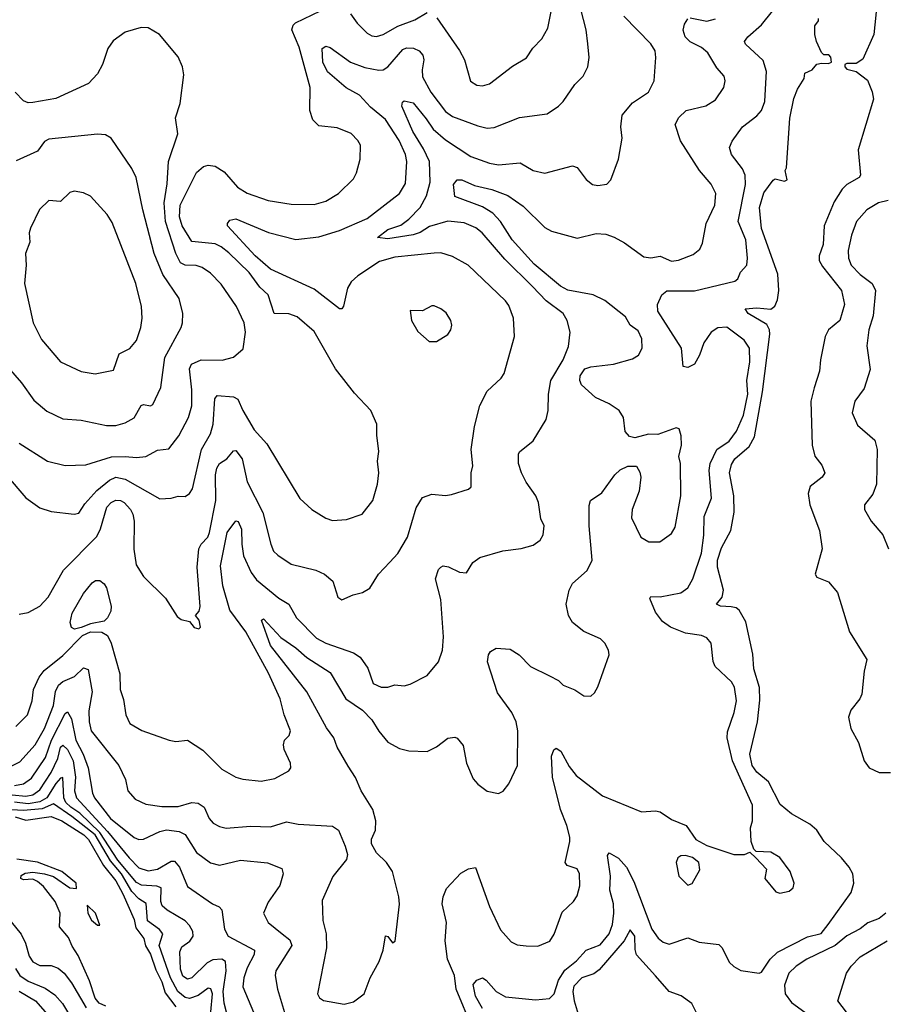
# Model space of a CAD drawing. Extents: x 1995161 to 2088924, y 769148 to 906007.
# Tile 319 of 335: x 2039108 to 2042858, y 883700 to 887969. Entities that reach past the tile are written whole.
import ezdxf

# ---------------------------------------------------------------- set-up
doc = ezdxf.new("R2010")
doc.units = 0

msp = doc.modelspace()

# ---------------------------------------------------------------- linework, layer by layer
at = {"layer": '0CON20XD'}
for points in [[(2040917.2, 887977.2), (2041016, 887836), (2041036.9, 887795), (2041063.2, 887703.2), (2041090, 887685), (2041115, 887682.9), (2041145, 887690.8), (2041245, 887768.6), (2041305.4, 887804.6), (2041334, 887846), (2041373, 887887), (2041397.8, 887932.2), (2041430.9, 888095)], [(2042826.9, 888045), (2042812.2, 887905), (2042765, 887798.8), (2042735, 887778.8), (2042695, 887780), (2042686.7, 887775), (2042686.2, 887765), (2042695, 887754.3), (2042735, 887744.2), (2042785, 887707.5), (2042805, 887656.7), (2042810.5, 887625), (2042743.9, 887405), (2042754.3, 887295), (2042748, 887285), (2042695.4, 887254.6), (2042674.4, 887235), (2042640.5, 887179.5), (2042596.7, 887075), (2042592.4, 886995), (2042575.3, 886945), (2042575.3, 886925), (2042589, 886899), (2042672.5, 886795), (2042685.4, 886735), (2042664.5, 886665), (2042615.9, 886625), (2042601.4, 886595), (2042581.1, 886495), (2042577.1, 886445), (2042553.1, 886373.1), (2042539.4, 886315), (2042544.1, 886125), (2042556, 886076), (2042587, 886037), (2042599.4, 886005), (2042588, 885985), (2042535.7, 885945), (2042527.1, 885915), (2042534.6, 885865), (2042576.4, 885755), (2042588.6, 885675), (2042558.1, 885565), (2042565, 885552.5), (2042615, 885531.1), (2042654.4, 885485), (2042707.3, 885315), (2042781.4, 885195), (2042770, 885145), (2042759.6, 885045), (2042750.9, 885025), (2042712.2, 884975), (2042701.8, 884945), (2042711.8, 884895), (2042745.5, 884835), (2042770.4, 884755), (2042791.9, 884725), (2042835, 884705.4), (2042885, 884704.6)], [(2039050, 885995), (2039135, 885895.6), (2039195, 885853.3), (2039245, 885836.5), (2039344.6, 885824.6), (2039365, 885829.1), (2039390.8, 885869.3), (2039442.2, 885927.8), (2039496.9, 885973.1), (2039525, 885985.2), (2039565, 885976.5), (2039715, 885892.2), (2039765, 885894.4), (2039795, 885903.6), (2039825, 885901.9), (2039844.2, 885915), (2039857.3, 885935), (2039896.3, 886105), (2039935, 886173.1), (2039947.7, 886215), (2039954.7, 886325.3), (2039965, 886340), (2040035, 886333.6), (2040054, 886324), (2040075.4, 886275), (2040125, 886191.4), (2040180.2, 886130.2), (2040323.1, 885893.1), (2040375, 885845.7), (2040435, 885807.5), (2040465, 885797.5), (2040525, 885802), (2040592.5, 885825), (2040639.2, 885885), (2040659.5, 885955), (2040665.6, 886005), (2040660, 886055), (2040666.2, 886096.2), (2040657.3, 886167.3), (2040657.3, 886215), (2040631.3, 886275), (2040560.4, 886350.4), (2040478.2, 886455), (2040385, 886616.9), (2040311.3, 886681.3), (2040275, 886693.3), (2040211.4, 886695), (2040186, 886776), (2040149.7, 886809.7), (2040102.9, 886872.9), (2040015, 886958.2), (2039982.1, 886985), (2039955, 886997.8), (2039855, 887007.3), (2039811.9, 887075), (2039800.3, 887115), (2039804.6, 887165.4), (2039875, 887306.7), (2039905, 887332.9), (2039925, 887338), (2039955, 887334), (2039995, 887309.2), (2040053, 887243), (2040095, 887217.5), (2040185, 887185.5), (2040285, 887168.9), (2040385, 887167.8), (2040435, 887182.5), (2040490.8, 887215), (2040555, 887280), (2040568.6, 887305), (2040584.2, 887365), (2040585.5, 887425.5), (2040575, 887446.2), (2040545, 887476.2), (2040485, 887500), (2040405, 887509.2), (2040379.2, 887535), (2040365.6, 887575), (2040368.2, 887675), (2040319.9, 887849.9), (2040287.9, 887925), (2040293.5, 887945), (2040304.2, 887955.8), (2040412.1, 888007.9)], [(2039105, 885391.2), (2039145, 885399.2), (2039195, 885425.7), (2039231.4, 885465), (2039298.3, 885581.7), (2039442.2, 885727.8), (2039458.6, 885761.4), (2039486.5, 885855), (2039505, 885876.4), (2039525, 885885.3), (2039545, 885884.6), (2039560.5, 885875), (2039588.5, 885845), (2039598.4, 885825), (2039604.7, 885795), (2039603.6, 885673.6), (2039613.8, 885605), (2039644.7, 885554.7), (2039740.5, 885460.5), (2039790.7, 885380.7), (2039808.3, 885368.3), (2039845, 885360), (2039865, 885333.3), (2039885, 885327.5), (2039892.5, 885335), (2039886.7, 885365), (2039870, 885385), (2039885.9, 885404.1), (2039890.8, 885425), (2039877.2, 885595), (2039885.4, 885675), (2039895.4, 885695), (2039923.2, 885725), (2039931.4, 885745), (2039958, 885885), (2039957, 885995), (2039962.3, 886025), (2039975, 886044.6), (2040006.4, 886065), (2040035, 886099.2), (2040045, 886101.4), (2040072.4, 886065), (2040093.8, 885965), (2040162.9, 885832.9), (2040196.7, 885695), (2040208.6, 885665), (2040227, 885647), (2040285, 885608.9), (2040392.4, 885582.4), (2040430, 885565), (2040466, 885535), (2040487.5, 885465), (2040505, 885453.3), (2040554.3, 885475.7), (2040595, 885485.8), (2040626.4, 885503.6), (2040664.6, 885565.4), (2040712.6, 885617.4), (2040747.5, 885655), (2040789.5, 885725), (2040828, 885852), (2040855, 885898), (2040895, 885911.4), (2040955, 885905.7), (2040980.3, 885909.7), (2041055, 885933.3), (2041065.9, 885944.1), (2041066.2, 886005), (2041072.5, 886035), (2041066.4, 886105), (2041080, 886205), (2041103.3, 886296.7), (2041135, 886359.2), (2041195.8, 886415), (2041209.2, 886435), (2041254.3, 886595), (2041249.1, 886675), (2041229.5, 886729.5), (2041215, 886750.6), (2041053.1, 886905), (2040985, 886942.1), (2040935, 886957.9), (2040905, 886956.8), (2040735, 886939.5), (2040668.8, 886921.2), (2040575, 886859.1), (2040545, 886832.2), (2040529.6, 886805), (2040512.2, 886727.8), (2040505, 886716.2), (2040495, 886715.8), (2040385, 886800.4), (2040195, 886888.1), (2040129.8, 886945), (2040008.6, 887075), (2040008.6, 887085), (2040019.8, 887100.2), (2040045, 887106.2), (2040186.4, 887046.4), (2040305, 887016.8), (2040405, 887027.2), (2040495, 887055.3), (2040615, 887108), (2040755.6, 887215), (2040781.4, 887258.6), (2040787.1, 887355), (2040780.7, 887385), (2040753.2, 887445), (2040695, 887536.5), (2040630, 887590), (2040582, 887642), (2040523.9, 887673.9), (2040442.8, 887742.8), (2040422.6, 887785), (2040419.2, 887845), (2040435, 887854.2), (2040455, 887849.4), (2040543.1, 887785), (2040605, 887762.2), (2040665, 887750.4), (2040685, 887752.7), (2040705, 887764.5), (2040769.6, 887840.4), (2040785, 887846.9), (2040815.3, 887845.3), (2040840.8, 887835), (2040856.1, 887816.1), (2040860, 887795), (2040852.7, 887752.7), (2040855, 887721.9), (2040891.1, 887655), (2040955, 887571.8), (2040985, 887550.3), (2041095, 887508.9), (2041135, 887499.6), (2041165, 887501.8), (2041275, 887544.6), (2041395, 887561.4), (2041444, 887595), (2041464.3, 887615), (2041515, 887688.8), (2041552, 887725), (2041571.4, 887765), (2041577.1, 887805), (2041572.2, 887865), (2041564.6, 887925), (2041541.2, 888015)], [(2040542.5, 887995), (2040571.8, 887955), (2040615, 887911.5), (2040635, 887898.8), (2040655, 887896.2), (2040685, 887904.6), (2040748.1, 887941.9), (2040821.2, 887968.8), (2040875, 888001.1)], [(2041071.8, 883595), (2041000.9, 883765), (2040993.1, 883825), (2040962.9, 883895), (2040953, 883975), (2040959.4, 884055), (2040940.4, 884135), (2040944, 884166), (2040958.6, 884201.4), (2041021.7, 884268.2), (2041055, 884287.5), (2041085, 884293.3), (2041145, 884124), (2041192.7, 884022.7), (2041240, 883970), (2041265, 883958), (2041305, 883952.9), (2041355, 883952.2), (2041406.6, 883973.4), (2041426, 884004), (2041460.7, 884099.3), (2041510, 884145), (2041525, 884170), (2041536.9, 884213.1), (2041535.5, 884265), (2041525, 884287.5), (2041481.7, 884301.7), (2041473.9, 884313.9), (2041493.9, 884405), (2041493.2, 884425), (2041481.3, 884475), (2041453.2, 884545), (2041418.8, 884685), (2041413.9, 884776.1), (2041425, 884803.8), (2041435, 884810), (2041455, 884798), (2041491.2, 884731.2), (2041521.5, 884691.5), (2041635, 884604.3), (2041804.3, 884534.3), (2041865, 884538.9), (2041885, 884534.3), (2041935, 884501.4), (2041998.8, 884475), (2042040, 884415), (2042087.6, 884387.6), (2042205, 884348.9), (2042250.7, 884349.3), (2042275, 884360), (2042300, 884335), (2042346.1, 884286.1), (2042340, 884245), (2042387.7, 884187.7), (2042405, 884182), (2042445, 884190), (2042462.5, 884205), (2042466.7, 884225), (2042450, 884275), (2042405, 884336.7), (2042365, 884360), (2042301.7, 884361.7), (2042291.7, 884371.7), (2042280, 884405), (2042276.7, 884465), (2042286.2, 884495), (2042286.1, 884563.9), (2042198.9, 884755), (2042176.2, 884855), (2042178.2, 884881.8), (2042207.1, 884965), (2042216.7, 885015), (2042208.5, 885075), (2042195, 885097.5), (2042124.3, 885164.3), (2042115.7, 885185.7), (2042107.1, 885265), (2042088.6, 885288.6), (2042065, 885299.5), (2041995, 885309.2), (2041930.8, 885335), (2041895, 885360), (2041865, 885400.6), (2041841.1, 885458.9), (2041845, 885468.6), (2041885, 885466.9), (2041975, 885484.4), (2042005.6, 885505), (2042027.5, 885545), (2042065, 885656.2), (2042075.6, 885734.4), (2042076.9, 885815), (2042108.4, 885895), (2042098.3, 886015), (2042103, 886045), (2042131.2, 886105), (2042185, 886142.1), (2042216.8, 886185), (2042246.7, 886255), (2042265.7, 886345), (2042261.1, 886405), (2042274.7, 886485), (2042273.6, 886545), (2042249.5, 886579.5), (2042175, 886635.4), (2042135, 886632.5), (2042106.5, 886615), (2042075, 886568.1), (2042056.7, 886515), (2042035, 886475.6), (2042005, 886460.8), (2041985.9, 886465.9), (2041978, 886545), (2041876.1, 886705), (2041874.5, 886735), (2041893.1, 886776.9), (2041915, 886793.7), (2042035, 886793.1), (2042210, 886835), (2042221.9, 886845), (2042234.4, 886875), (2042261.5, 886905), (2042264.7, 886935.3), (2042256.5, 887015), (2042223.5, 887095), (2042255.2, 887255), (2042254.7, 887295), (2042243, 887323), (2042194.5, 887385), (2042186.9, 887415), (2042198, 887442), (2042243.1, 887505), (2042305, 887552.7), (2042325, 887575.7), (2042339.1, 887615), (2042343.8, 887693.8), (2042346.6, 887745), (2042332.1, 887792.1), (2042255, 887863.1), (2042251.1, 887875), (2042265.6, 887895), (2042325, 887946.9), (2042373.1, 888006.9)], [(2039901.9, 884801.9), (2039985, 884720), (2040045, 884684.2), (2040075.8, 884675.8), (2040155, 884667.1), (2040215, 884678.9), (2040275, 884712), (2040284.2, 884725.8), (2040281.9, 884745), (2040254.4, 884805), (2040252.5, 884825), (2040256.2, 884845), (2040276.7, 884865), (2040282.5, 884885), (2040255.5, 884955), (2040237.3, 885025), (2040187.4, 885135), (2040088.7, 885315), (2040018.7, 885408.7), (2039988.5, 885515), (2039979.2, 885600.8), (2040007.5, 885745), (2040045, 885796), (2040055, 885794), (2040070.3, 885760.3), (2040071.1, 885695), (2040079.1, 885645), (2040111.9, 885571.9), (2040135, 885540), (2040231.5, 885461.5), (2040274.8, 885434.8), (2040307.9, 885375), (2040395, 885287.3), (2040435, 885265.3), (2040555, 885223.3), (2040584.2, 885205), (2040617.2, 885157.2), (2040641.1, 885091.1), (2040675, 885074.5), (2040705, 885074.4), (2040735, 885084.3), (2040775, 885080), (2040801.7, 885088.3), (2040874.6, 885125.4), (2040924.4, 885185), (2040941.9, 885235), (2040946.2, 885293.8), (2040934.8, 885454.8), (2040911.5, 885545), (2040924.4, 885585), (2040934, 885595), (2040945, 885600.8), (2040966.9, 885596.9), (2041015, 885574.2), (2041045, 885570), (2041073.3, 885615), (2041103.2, 885636.8), (2041203.4, 885666.6), (2041283.2, 885676.8), (2041335, 885691.4), (2041365, 885712), (2041378.6, 885735), (2041382.9, 885775), (2041368.1, 885805), (2041357.7, 885875), (2041346.1, 885905), (2041304.3, 885964.3), (2041283.8, 886005), (2041271.5, 886045), (2041271.9, 886085), (2041276.2, 886095), (2041335, 886143.3), (2041390.6, 886235), (2041400, 886275), (2041401.5, 886345), (2041412.1, 886405), (2041464.7, 886495), (2041488.1, 886551.9), (2041494.6, 886615), (2041481.8, 886665), (2041464.4, 886695), (2041390.9, 886750.9), (2041332.3, 886812.3), (2041211.3, 886931.3), (2041113.5, 887045), (2041086.2, 887066.2), (2041035, 887088.8), (2040965, 887095.7), (2040885, 887072.2), (2040845, 887047), (2040815, 887036.5), (2040705, 887019.4), (2040660, 887025), (2040705, 887059.7), (2040761.2, 887078.8), (2040796.3, 887103.7), (2040845.1, 887154.9), (2040871.7, 887205), (2040887.9, 887265), (2040884.5, 887355), (2040859.9, 887409.9), (2040813, 887485), (2040765.7, 887595), (2040768, 887612), (2040775, 887618), (2040815, 887608.5), (2040871.2, 887538.8), (2040901.6, 887495), (2040955, 887448.6), (2041065, 887376.6), (2041145, 887346.8), (2041185, 887339.3), (2041278.3, 887348.3), (2041335.5, 887315.5), (2041385, 887303.3), (2041505.9, 887335.9), (2041525, 887328.8), (2041565, 887276.7), (2041592.5, 887255), (2041615, 887250), (2041655, 887256.7), (2041672, 887275), (2041705.5, 887364.5), (2041720.8, 887455), (2041715.7, 887505), (2041720.6, 887555), (2041765, 887609.2), (2041835.7, 887655), (2041859.5, 887705), (2041866.9, 887805), (2041863.3, 887835), (2041845, 887864.3), (2041728.6, 887985)], [(2041405, 885124), (2041444.1, 885104.1), (2041465, 885083.8), (2041515, 885063.8), (2041555, 885038), (2041585, 885036), (2041600.3, 885049.7), (2041615, 885076.7), (2041663.8, 885215), (2041661.2, 885235), (2041646.1, 885266.1), (2041626.7, 885285), (2041555, 885316), (2041506, 885355), (2041488.6, 885385), (2041477.5, 885435), (2041491.4, 885495), (2041505.8, 885525), (2041569.3, 885580.7), (2041590, 885625), (2041578.2, 885775), (2041577.7, 885862.3), (2041583.3, 885885), (2041632.1, 885917.9), (2041688.8, 885995), (2041712.7, 886017.3), (2041745, 886033.8), (2041783, 886033), (2041797.7, 886007.7), (2041802, 885985), (2041794.3, 885925), (2041764.4, 885845.6), (2041761.2, 885808.8), (2041801.2, 885725), (2041835.8, 885705.8), (2041884.2, 885705.8), (2041935, 885742), (2041950.9, 885769.1), (2041975.5, 885905), (2041973.1, 886045), (2041966.9, 886075), (2041978, 886125), (2041976.7, 886165), (2041967.5, 886195), (2041955, 886200), (2041875, 886170.8), (2041835, 886171.4), (2041775, 886156.7), (2041752.3, 886162.3), (2041734.1, 886184.1), (2041726, 886245), (2041708, 886275), (2041665, 886303.3), (2041605, 886331.5), (2041545, 886385.8), (2041537.1, 886405), (2041538.2, 886425), (2041558.6, 886455), (2041585, 886464.6), (2041683.9, 886476.1), (2041765, 886498.2), (2041791.9, 886515), (2041807.5, 886545), (2041806.5, 886585), (2041790.5, 886620.5), (2041755.3, 886645.3), (2041735, 886681.4), (2041645, 886751.2), (2041595.7, 886775.7), (2041485, 886796.1), (2041453.3, 886813.3), (2041338.8, 886908.8), (2041244.4, 887014.4), (2041193.8, 887095), (2041159.8, 887129.8), (2041115, 887158.1), (2040995, 887202.9), (2040989.4, 887255), (2041005, 887274.3), (2041025, 887274.4), (2041079.8, 887249.8), (2041155, 887233.4), (2041225, 887206.8), (2041290.9, 887160.9), (2041385, 887068.2), (2041415, 887052.3), (2041525, 887021.5), (2041608, 887042), (2041649.4, 887039.4), (2041686.3, 887026.3), (2041731.4, 887001.4), (2041815, 886940.9), (2041845, 886936.2), (2041885, 886943.3), (2041935, 886922.9), (2041965, 886926.5), (2042028.7, 886951.3), (2042057.1, 886975), (2042069.6, 887000.4), (2042085.4, 887085), (2042122.1, 887165), (2042127.5, 887215), (2042106.3, 887256.3), (2042056.7, 887315), (2041973.8, 887443.8), (2041950.6, 887515), (2041966.7, 887545), (2041998.6, 887575), (2042084.3, 887595.7), (2042125, 887622.5), (2042162, 887675), (2042168, 887705), (2042163.3, 887725), (2042130.9, 887760.9), (2042092.1, 887825), (2042065, 887849.1), (2042015, 887872.7), (2041994.4, 887895), (2041985.7, 887924.3), (2041990.5, 887949.5), (2042005, 887973.8)], [(2041115, 883681.3), (2041084.5, 883735), (2041075.2, 883785), (2041090.7, 883805), (2041115, 883814.1), (2041131.2, 883805), (2041175, 883755.4), (2041215, 883732.2), (2041345, 883718.5), (2041405, 883724.3), (2041426.5, 883745), (2041444.1, 883805), (2041472.4, 883847.6), (2041522.3, 883887.7), (2041564.5, 883935), (2041625, 883957.8), (2041664.1, 884005.9), (2041678.8, 884045), (2041684.8, 884095.2), (2041683.2, 884135), (2041667.5, 884195), (2041670.8, 884255), (2041657.5, 884345), (2041665, 884355.8), (2041705, 884333.8), (2041740.3, 884295), (2041771.9, 884231.9), (2041850, 884025), (2041876.6, 883986.6), (2041898.6, 883968.6), (2041925, 883960.5), (2042005, 883988.5), (2042055, 883969.4), (2042139.4, 883959.4), (2042154.6, 883944.6), (2042185, 883882.9), (2042205, 883863.3), (2042235, 883846.9), (2042315, 883834), (2042325, 883838.8), (2042362.9, 883895), (2042394.8, 883925.2), (2042525, 883991.7), (2042583.4, 884006.6), (2042614.8, 884045.1), (2042713.3, 884185), (2042725.9, 884225), (2042721.3, 884265), (2042705.3, 884295), (2042672, 884335), (2042596.3, 884406.3), (2042565, 884455.4), (2042535, 884480.7), (2042455, 884526), (2042405.7, 884565.7), (2042355.9, 884665), (2042305, 884706), (2042283.9, 884735), (2042274.5, 884785), (2042308.4, 884925), (2042318.3, 885018.3), (2042317, 885073), (2042291.1, 885155), (2042287.6, 885217.6), (2042257.5, 885357.5), (2042228.3, 885408.3), (2042215, 885418.7), (2042193.3, 885423.3), (2042146.7, 885426.7), (2042130, 885435), (2042154.2, 885465.7), (2042160.5, 885495), (2042134.6, 885595), (2042134.1, 885625.9), (2042151.5, 885678.5), (2042191.9, 885755), (2042206.2, 885833.8), (2042204.8, 885905), (2042186.1, 886005), (2042195, 886040.8), (2042209.2, 886065), (2042271.6, 886118.4), (2042295, 886160.6), (2042329, 886355), (2042361.4, 886605), (2042359.2, 886625), (2042347.6, 886647.6), (2042267.1, 886695), (2042254, 886715), (2042305, 886719.6), (2042365, 886714.6), (2042383.2, 886726.8), (2042394.7, 886755), (2042399.6, 886795), (2042395.5, 886865.5), (2042325.6, 887064.4), (2042316.8, 887155), (2042335, 887218.6), (2042375, 887273.8), (2042385, 887280), (2042425, 887268.8), (2042436.2, 887275), (2042427.5, 887315), (2042433.3, 887326.7), (2042447.9, 887542.1), (2042465, 887627.5), (2042481.4, 887668.6), (2042510, 887715), (2042512.5, 887737.5), (2042545, 887752.5), (2042565, 887776), (2042585, 887781.2), (2042615, 887778.8), (2042628.8, 887785), (2042626.2, 887806.2), (2042616.4, 887816.4), (2042595, 887817.5), (2042585, 887827.5), (2042563.8, 887875), (2042556.2, 887905), (2042557, 887943), (2042572.5, 887965), (2042572.5, 887975)], [(2042015, 887977.5), (2042087.6, 887962.4), (2042125, 887972.9)], [(2039105, 886132.7), (2039228.8, 886055), (2039305, 886035.5), (2039395, 886039.2), (2039506.4, 886073.6), (2039565, 886075.9), (2039615, 886070.4), (2039654.6, 886075.4), (2039705, 886102.2), (2039755, 886108.9), (2039798.8, 886165), (2039839.6, 886245), (2039854.1, 886295), (2039855.2, 886365), (2039844.7, 886455), (2039853.1, 886475), (2039895, 886494.1), (2039986.6, 886493.4), (2040035, 886505.7), (2040077.5, 886542.5), (2040087.3, 886615), (2040080.9, 886655), (2040048.5, 886725), (2039982.4, 886822.4), (2039935, 886870), (2039898.6, 886895), (2039873.2, 886903.2), (2039825, 886904.3), (2039804.7, 886915), (2039785.2, 886955.2), (2039740.5, 887095), (2039734.8, 887175), (2039747.8, 887257.8), (2039752.7, 887355), (2039793.1, 887475), (2039784.3, 887544.3), (2039803.4, 887606.6), (2039819.4, 887730.6), (2039814.3, 887765), (2039795, 887808.8), (2039714, 887905), (2039665, 887934), (2039635, 887936), (2039565, 887916), (2039512.8, 887877.2), (2039490.6, 887845), (2039466.9, 887775), (2039445.4, 887734.6), (2039407, 887693), (2039265, 887627.9), (2039165, 887610), (2039145, 887609.4), (2039125, 887617.1), (2039087.7, 887655)], [(2039029.5, 886495), (2039116.5, 886395), (2039169.5, 886319.5), (2039225, 886271.1), (2039295, 886238.5), (2039375, 886232.3), (2039485, 886210), (2039525, 886210), (2039565, 886220.9), (2039605, 886242.2), (2039635, 886296.9), (2039645, 886300.6), (2039675, 886294.4), (2039685, 886300), (2039719.5, 886375), (2039737.8, 886505), (2039807.8, 886635), (2039814.5, 886655.5), (2039815.6, 886695.6), (2039800.2, 886760.2), (2039728.8, 886865), (2039691.7, 886955), (2039641.8, 887145), (2039612.5, 887285), (2039593.9, 887323.9), (2039505, 887456), (2039479.7, 887469.7), (2039445, 887472.9), (2039235, 887450.9), (2039215, 887441.9), (2039185, 887400), (2039092.9, 887357.1)], [(2039435, 886434.4), (2039515, 886450), (2039539.5, 886520.5), (2039585, 886544.2), (2039615, 886578), (2039633.3, 886635), (2039638.5, 886675), (2039635.5, 886725), (2039611.8, 886825), (2039509.4, 887089.4), (2039487.1, 887125), (2039415, 887204.2), (2039385, 887219.2), (2039344.3, 887225.7), (2039325, 887220), (2039285, 887181.4), (2039234.4, 887185.6), (2039193.7, 887146.3), (2039154.2, 887065), (2039148.6, 887045), (2039151.4, 887005), (2039132.5, 886955), (2039136.7, 886905), (2039129.1, 886825), (2039166.7, 886655), (2039203.1, 886583.1), (2039285, 886486), (2039374.4, 886444.4), (2039435, 886434.4)], [(2042875, 887184.8), (2042832.5, 887175), (2042782.5, 887145), (2042737.7, 887095), (2042714.7, 887035.3), (2042701.1, 886968.9), (2042701.8, 886935), (2042714.4, 886904.4), (2042752.3, 886865), (2042804.6, 886825), (2042820, 886795), (2042809.2, 886685), (2042790.4, 886625), (2042782.2, 886555), (2042796.9, 886453.1), (2042770.5, 886370.5), (2042729.2, 886315), (2042718.8, 886265), (2042740.9, 886210.9), (2042816.2, 886146.2), (2042827.3, 886105), (2042824.2, 885955), (2042808, 885912), (2042771.2, 885865), (2042772, 885845), (2042800.8, 885795), (2042851.4, 885735), (2042876.2, 885675)], [(2040915, 886573.3), (2040965, 886604), (2040978, 886625), (2040982, 886645), (2040978, 886665), (2040957.9, 886697.9), (2040935, 886716.2), (2040905, 886728.8), (2040895, 886728.8), (2040855, 886706.7), (2040801.7, 886708.3), (2040807.5, 886665), (2040835, 886617.5), (2040884.1, 886574.1), (2040915, 886573.3)], [(2039345, 885326.5), (2039333.2, 885333.2), (2039327.3, 885355), (2039335, 885395.7), (2039385, 885481.8), (2039422.3, 885527.7), (2039437.1, 885537.1), (2039455, 885537.5), (2039475, 885522.5), (2039484.4, 885505), (2039505, 885426.7), (2039503.9, 885405), (2039489.2, 885375), (2039475, 885361.5), (2039415, 885349.5), (2039375, 885333.5), (2039345, 885326.5)], [(2039065, 884729.4), (2039108.8, 884751.2), (2039175, 884824.7), (2039215, 884895.4), (2039254.5, 884995), (2039263.8, 885056.2), (2039276.4, 885083.6), (2039295, 885099.5), (2039345, 885121.6), (2039385, 885158.9), (2039405, 885151.9), (2039421.9, 885055), (2039408, 884972), (2039409, 884925), (2039417.6, 884885), (2039538.2, 884735), (2039566.7, 884675), (2039576.7, 884625), (2039609.2, 884589.2), (2039655, 884567.1), (2039725, 884557.5), (2039795, 884556.9), (2039855, 884574.5), (2039882.4, 884572.4), (2039907.5, 884555), (2039930, 884505), (2039947.5, 884485), (2039975, 884470.4), (2040004, 884464), (2040108.3, 884471.7), (2040195, 884468.9), (2040265, 884491.5), (2040315, 884481.2), (2040465, 884472.2), (2040490, 884455), (2040520, 884385), (2040528.9, 884348.9), (2040525, 884328), (2040466.3, 884253.7), (2040420.3, 884149.7), (2040422.6, 884062.6), (2040437.8, 884005), (2040438.9, 883945), (2040400, 883745), (2040408, 883728), (2040425, 883715.6), (2040515, 883700.6), (2040555, 883710.8), (2040601.2, 883745), (2040627.3, 883815), (2040666.8, 883885), (2040684.6, 883935), (2040695, 883996.7), (2040705, 883993.3), (2040725, 883966.7), (2040736.5, 883973.5), (2040754.4, 884134.4), (2040752.5, 884165), (2040724.3, 884275), (2040699.2, 884315), (2040655, 884356), (2040634.4, 884395), (2040634.3, 884415.7), (2040651.2, 884455), (2040652, 884495), (2040640, 884545), (2040588.7, 884625), (2040565, 884682.5), (2040532, 884732), (2040485.3, 884815), (2040470, 884855), (2040439, 884899), (2040353.3, 885055), (2040195.3, 885255), (2040156.7, 885365), (2040165, 885371.2), (2040240.7, 885290.7), (2040305, 885245.9), (2040352.9, 885202.9), (2040455, 885138.9), (2040522.3, 885025), (2040595.3, 884975), (2040635, 884933.6), (2040665, 884883.8), (2040705, 884836.8), (2040755, 884808.9), (2040795, 884798.2), (2040875, 884795.7), (2040915, 884815.6), (2040965, 884854.2), (2040995, 884858), (2041005, 884853.8), (2041031.7, 884821.7), (2041045.5, 884745.5), (2041075, 884676.7), (2041095, 884653.8), (2041135, 884624), (2041185, 884613.1), (2041205, 884624.4), (2041229.2, 884655), (2041267.1, 884735), (2041268.5, 884885), (2041260.9, 884925), (2041242.9, 884965), (2041180.7, 885050.7), (2041136.5, 885185), (2041140.6, 885215), (2041150, 885230), (2041175, 885244.2), (2041235, 885239.5), (2041274.2, 885215), (2041323.8, 885165), (2041405, 885124)], [(2039091.2, 884905), (2039141.8, 884955), (2039161.5, 885015), (2039168.1, 885065), (2039191.7, 885118.2), (2039213.5, 885146.5), (2039295, 885212.9), (2039381, 885299), (2039415.7, 885314.3), (2039463.6, 885313.6), (2039489, 885299), (2039504.1, 885265), (2039542.4, 885132.4), (2039543.8, 885065), (2039557.9, 885022.1), (2039568.6, 884955), (2039585, 884918), (2039637.2, 884887.2), (2039755.5, 884845.5), (2039785, 884838.6), (2039835.5, 884845.5), (2039901.9, 884801.9)], [(2039085, 884647.9), (2039125, 884655.2), (2039159.5, 884680.5), (2039219.7, 884770.3), (2039245.8, 884845), (2039305, 884960.9), (2039315, 884967.8), (2039332.8, 884937.2), (2039352, 884845), (2039383.4, 884785), (2039405.5, 884725.5), (2039423.3, 884615), (2039432, 884595), (2039501.2, 884505), (2039605, 884422.7), (2039625, 884413.9), (2039645, 884415.4), (2039715, 884448.4), (2039744.4, 884455.6), (2039799.2, 884449.2), (2039825.8, 884435.8), (2039875, 884357.3), (2039935, 884312.9), (2039975, 884303.6), (2040065, 884324.5), (2040183.3, 884313.3), (2040245, 884288), (2040250.9, 884265), (2040235.6, 884215), (2040185, 884142.5), (2040165.6, 884095), (2040185.8, 884055), (2040245.6, 884005), (2040279.9, 883979.9), (2040288.2, 883955), (2040219.1, 883845), (2040216.4, 883825), (2040225.4, 883765), (2040260.2, 883650.2)], [(2039075, 884608), (2039135, 884601.6), (2039165, 884608.3), (2039195, 884630.2), (2039245, 884705.2), (2039274, 884765), (2039285, 884814.4), (2039295, 884824), (2039315, 884805.3), (2039340, 884755), (2039349.7, 884685), (2039345.5, 884625), (2039355, 884594.7), (2039488.8, 884448.8), (2039582, 884335), (2039625, 884290.8), (2039665, 884278.9), (2039705, 884285.3), (2039765, 884320.9), (2039779.8, 884319.8), (2039800.3, 884295), (2039835, 884211.1), (2039944, 884135), (2039972.7, 884122.7), (2039985, 884110), (2039996.2, 884025), (2040011.5, 883995), (2040125.6, 883935), (2040125.3, 883915), (2040095, 883857.8), (2040080, 883815), (2040075.9, 883775), (2040121.3, 883665)], [(2040004.5, 883665), (2039994.6, 883704.6), (2039991, 883755), (2040004.1, 883844.1), (2040000.3, 883885), (2039985, 883895.7), (2039945, 883892.6), (2039921.1, 883878.9), (2039855, 883813.8), (2039835, 883809.1), (2039815, 883822.1), (2039805, 883852.5), (2039802.6, 883927.4), (2039811.4, 883948.6), (2039846.2, 883973.8), (2039860, 883995), (2039859.2, 884015), (2039845, 884041.1), (2039825, 884061.8), (2039747.3, 884107.3), (2039726, 884126), (2039720, 884145), (2039722, 884205), (2039702.4, 884212.4), (2039636.6, 884216.6), (2039615, 884228.3), (2039533.3, 884325), (2039455.3, 884445.3), (2039368.1, 884528.1), (2039330, 884555), (2039308.6, 884575), (2039298.7, 884595), (2039295, 884683.8), (2039285, 884680.4), (2039265, 884656.5), (2039225.7, 884595), (2039195, 884577.7), (2039145, 884569.4), (2039085, 884576.4)], [(2039937.5, 883667.5), (2039944.6, 883744.6), (2039936.9, 883766.9), (2039925, 883769.8), (2039881.8, 883738.2), (2039845, 883724.9), (2039825, 883728.4), (2039793.1, 883755), (2039762.1, 883815), (2039713.5, 883955), (2039729.2, 884005), (2039713.8, 884023.8), (2039661.7, 884061.7), (2039656.7, 884136.7), (2039625, 884157.5), (2039595, 884188.7), (2039549.6, 884265), (2039501.9, 884321.9), (2039435.6, 884435), (2039334.5, 884514.5), (2039255, 884569.4), (2039205, 884547.5), (2039125, 884540.4), (2038995, 884547.4)], [(2039087.7, 884512.3), (2039135, 884498.4), (2039245, 884514.1), (2039291.2, 884495), (2039385.4, 884435), (2039406.5, 884415), (2039471.2, 884301.2), (2039524.5, 884235), (2039555, 884178.9), (2039605, 884067.5), (2039611.2, 884031.2), (2039646, 883985), (2039652.9, 883952.9), (2039675, 883917.7), (2039698.5, 883848.5), (2039725, 883797.1), (2039738.9, 883748.9), (2039785, 883688.5)], [(2039480.9, 883690.9), (2039452.5, 883705), (2039435, 883726.4), (2039411.2, 883801.2), (2039361.6, 883911.6), (2039335, 883952), (2039319.8, 883989.8), (2039280.5, 884035), (2039283.3, 884095), (2039262.1, 884145), (2039210.8, 884210.8), (2039185, 884232.5), (2039165, 884242), (2039125, 884238.8), (2039112.5, 884245), (2039115, 884257.5), (2039132.3, 884267.7), (2039165, 884273.3), (2039216.1, 884266.1), (2039255, 884253.3), (2039325, 884204), (2039355, 884202.5), (2039353.3, 884225), (2039290, 884275), (2039185, 884315.7), (2039095, 884329.2)], [(2042005, 884216.2), (2042025, 884222.9), (2042057, 884283), (2042053.5, 884315), (2042025.7, 884335.7), (2041995, 884344.6), (2041975, 884343.3), (2041962.9, 884335), (2041954.3, 884315), (2041966, 884255), (2042005, 884216.2)], [(2039455, 884042.5), (2039436.9, 884095), (2039400.7, 884129.3), (2039404, 884095), (2039420, 884065), (2039445, 884043.3), (2039455, 884042.5)], [(2039033.4, 884103.4), (2039113.8, 884003.8), (2039133, 883965), (2039148.4, 883908.4), (2039165, 883884.4), (2039195, 883868.2), (2039245, 883867.3), (2039275, 883856.9), (2039300.8, 883835), (2039333.3, 883793.3), (2039396.6, 883685)], [(2042863.8, 884095), (2042835, 884071.2), (2042786.6, 884053.4), (2042752.7, 884027.3), (2042695, 883996.9), (2042644.8, 883955.2), (2042521.4, 883895), (2042475.7, 883865), (2042443.6, 883835), (2042425, 883783.3), (2042427.8, 883745), (2042455, 883706.8), (2042512.9, 883665)], [(2042055, 883638.8), (2042022.5, 883702.5), (2041976.4, 883736.4), (2041925, 883755.5), (2041865, 883822.9), (2041783.5, 883913.5), (2041776.8, 883936.8), (2041775.6, 883995), (2041755, 884022.5), (2041728.9, 883975), (2041621.5, 883848.5), (2041597.6, 883832.4), (2041546.2, 883813.8), (2041511.2, 883778.8), (2041507.2, 883755), (2041512.7, 883715), (2041551.9, 883585)], [(2042693.5, 883665), (2042655.8, 883715), (2042694.3, 883835), (2042714.6, 883865.4), (2042753.1, 883905), (2042870.5, 883975)], [(2039090.3, 883855), (2039108, 883825), (2039145, 883800.2), (2039219.1, 883769.1), (2039260, 883740), (2039293.5, 883703.5), (2039358.8, 883595)], [(2039105, 883756.2), (2039175.9, 883715), (2039228.8, 883655)]]:
    msp.add_lwpolyline(points, dxfattribs=at)

doc.saveas('drawing.dxf')
